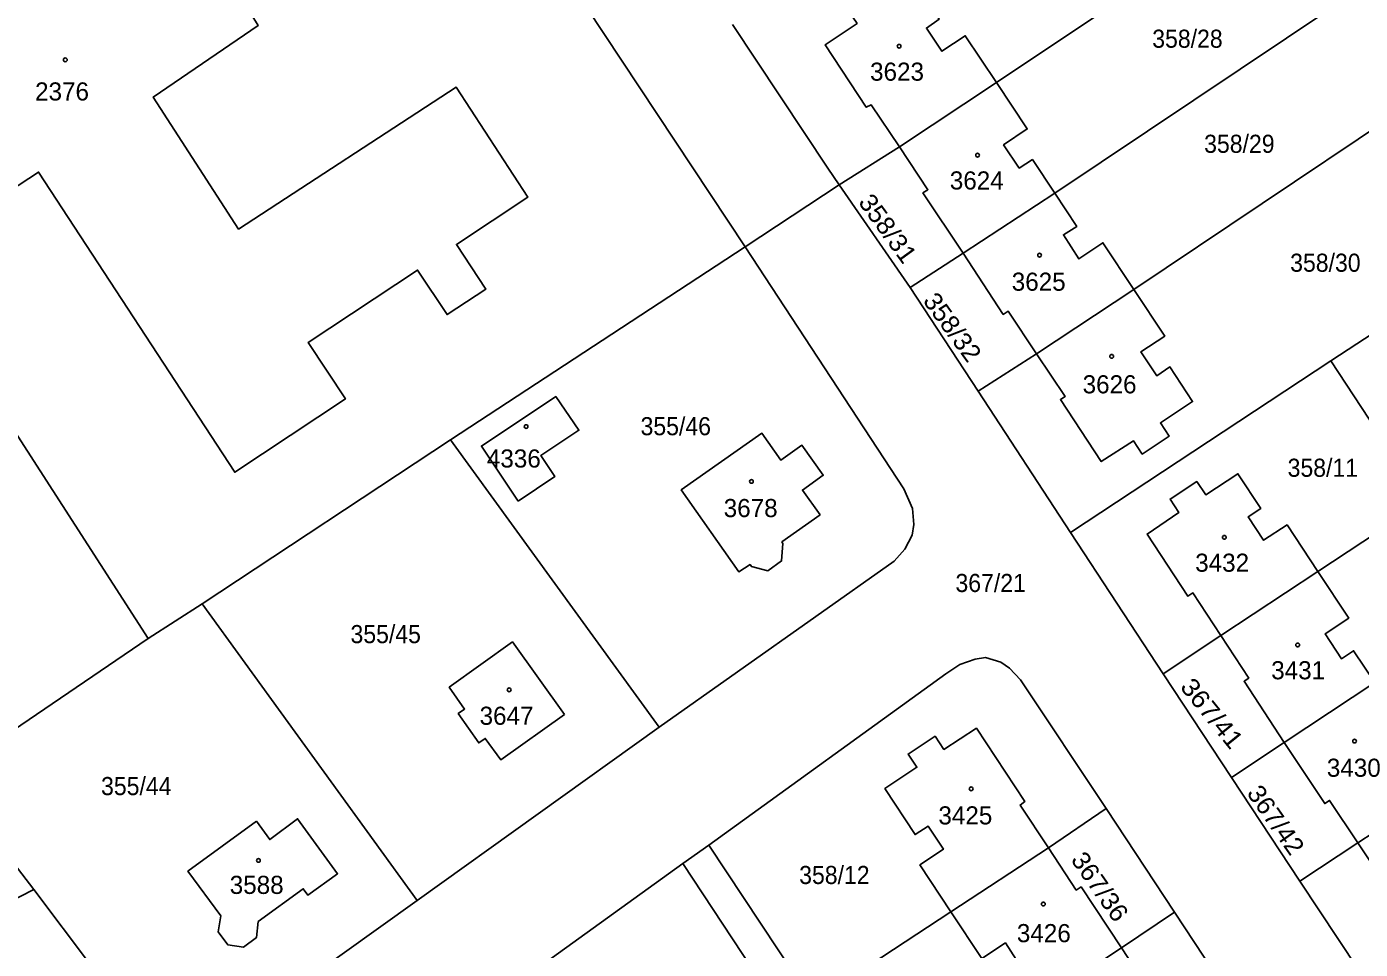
# Model space of a CAD drawing. Extents: x -679733 to -673243, y -1075091 to -1066557.
# Drawn here: x -675861.3 to -675736.2, y -1072766.7 to -1072680.1 of the extents above; entities that cross this region are included whole.
import ezdxf
from ezdxf.enums import TextEntityAlignment as Align

# ---------------------------------------------------------------- set-up
doc = ezdxf.new("R2010")
doc.units = 0
doc.header["$LTSCALE"] = 0.68
doc.layers.add('1', color=7, linetype='Continuous', lineweight=25)
doc.layers.add('5', color=7, linetype='Continuous', lineweight=25)
doc.layers.add('2', color=7, linetype='Continuous')

msp = doc.modelspace()

# ---------------------------------------------------------------- linework, layer by layer
at = {"layer": '1'}
for p, q in [((-675770.31, -1072685.33), (-675735.9, -1072662.3)), ((-675757.42, -1072704.75), (-675724.26, -1072682.51)), ((-675779.41, -1072691.37), (-675770.31, -1072685.33)), ((-675785.07, -1072694.94), (-675779.41, -1072691.37)), ((-675793.88, -1072700.75), (-675785.07, -1072694.94)), ((-675773.42, -1072701.34), (-675764.83, -1072695.71)), ((-675716.1, -1072696.47), (-675738.93, -1072711.46)), ((-675778.4, -1072704.56), (-675773.42, -1072701.34)), ((-675766.54, -1072710.8), (-675757.42, -1072704.75)), ((-675766.54, -1072710.8), (-675772.03, -1072714.3)), ((-675801.96, -1072745.82), (-675821.51, -1072718.87)), ((-675749.25, -1072737.23), (-675740.15, -1072731.22)), ((-675824.66, -1072762.08), (-675844.82, -1072734.25)), ((-675868.82, -1072750.37), (-675849.89, -1072737.5)), ((-675749.25, -1072737.23), (-675754.67, -1072740.83)), ((-675748.27, -1072750.54), (-675743.3, -1072747.25)), ((-675727.29, -1072750.66), (-675736.41, -1072756.69)), ((-675760.01, -1072753.46), (-675765.43, -1072757.13)), ((-675774.59, -1072763.14), (-675765.43, -1072757.13)), ((-675736.41, -1072756.69), (-675741.85, -1072760.26)), ((-675774.59, -1072763.14), (-675787.54, -1072771.64)), ((-675758.58, -1072766.54), (-675753.6, -1072763.19)), ((-675767.08, -1072772.15), (-675758.58, -1072766.54))]:
    msp.add_line(p, q, dxfattribs=at)
for points in [[(-675883.79, -1072684.91), (-675866.89, -1072711.12), (-675849.89, -1072737.5), (-675844.82, -1072734.25), (-675821.51, -1072718.87), (-675793.88, -1072700.75), (-675830.26, -1072645.77)], [(-675847.47, -1072667.16), (-675839.57, -1072679.99), (-675849.4, -1072686.69), (-675841.4, -1072699.09), (-675820.99, -1072685.76), (-675814.27, -1072696.09), (-675820.97, -1072700.52), (-675818.2, -1072704.71), (-675821.84, -1072707.11), (-675824.6, -1072702.93), (-675834.87, -1072709.72), (-675831.37, -1072715.02), (-675841.76, -1072721.9), (-675860.16, -1072693.73), (-675870.46, -1072700.46), (-675878.83, -1072687.64), (-675889.34, -1072670.21)], [(-675770.31, -1072685.33), (-675767.41, -1072689.69), (-675769.63, -1072691.18), (-675768.16, -1072693.36), (-675766.93, -1072692.56), (-675764.83, -1072695.71), (-675730.05, -1072672.42)], [(-675779.41, -1072691.37), (-675782.07, -1072687.41), (-675782.52, -1072687.65), (-675786.38, -1072681.81), (-675783.38, -1072679.79), (-675784.18, -1072678.59), (-675781.68, -1072676.91), (-675780.83, -1072678.13), (-675777.83, -1072676.13), (-675775.68, -1072679.39), (-675776.87, -1072680.22), (-675775.42, -1072682.4), (-675773.23, -1072680.94), (-675770.31, -1072685.33)], [(-675785.07, -1072694.94), (-675786.13, -1072693.37), (-675795.06, -1072679.9)], [(-675773.42, -1072701.34), (-675777.2, -1072695.69), (-675776.74, -1072695.39), (-675779.41, -1072691.37)], [(-675754.67, -1072740.83), (-675763.37, -1072727.54), (-675772.03, -1072714.3), (-675778.4, -1072704.56), (-675785.07, -1072694.94)], [(-675764.83, -1072695.71), (-675762.77, -1072698.83), (-675764.02, -1072699.62), (-675762.57, -1072701.88), (-675760.31, -1072700.37), (-675757.42, -1072704.75)], [(-675870.24, -1072767.69), (-675863.22, -1072762.39), (-675860.6, -1072761.04), (-675868.82, -1072750.37), (-675887.64, -1072725.37), (-675906.75, -1072700.57)], [(-675793.88, -1072700.75), (-675778.99, -1072723.46), (-675778.19, -1072725.29), (-675778.06, -1072726.79), (-675778.21, -1072727.8), (-675778.91, -1072729.11), (-675779.89, -1072730.24), (-675801.96, -1072745.82), (-675824.66, -1072762.08)], [(-675766.54, -1072710.8), (-675769.2, -1072706.79), (-675769.67, -1072707.09), (-675773.42, -1072701.34)], [(-675757.42, -1072704.75), (-675754.51, -1072709.12), (-675756.75, -1072710.59), (-675755.27, -1072712.84), (-675754.03, -1072712.01), (-675751.9, -1072715.27), (-675754.92, -1072717.27), (-675754.11, -1072718.52), (-675756.62, -1072720.19), (-675757.45, -1072718.95), (-675760.47, -1072720.9), (-675764.31, -1072715.09), (-675763.87, -1072714.8), (-675766.54, -1072710.8)], [(-675730.24, -1072724.68), (-675738.93, -1072711.46), (-675763.37, -1072727.54)], [(-675740.15, -1072731.22), (-675743.04, -1072726.84), (-675745.25, -1072728.29), (-675746.7, -1072726.09), (-675745.51, -1072725.3), (-675747.66, -1072722.04), (-675750.67, -1072724.02), (-675751.52, -1072722.78), (-675754.02, -1072724.42), (-675753.21, -1072725.69), (-675756.18, -1072727.7), (-675752.35, -1072733.53), (-675751.87, -1072733.23), (-675749.25, -1072737.23)], [(-675723.86, -1072734.38), (-675730.24, -1072724.68), (-675740.15, -1072731.22)], [(-675734.81, -1072741.63), (-675736.8, -1072738.65), (-675737.95, -1072739.4), (-675739.46, -1072737.06), (-675737.25, -1072735.59), (-675740.15, -1072731.22)], [(-675749.25, -1072737.23), (-675746.63, -1072741.22), (-675747.08, -1072741.52), (-675743.3, -1072747.25)], [(-675797.28, -1072756.88), (-675775.04, -1072740.81), (-675773.74, -1072739.94), (-675772.31, -1072739.44), (-675771.32, -1072739.3), (-675769.88, -1072739.72), (-675769.07, -1072740.28), (-675768.06, -1072741.39), (-675760.01, -1072753.46), (-675753.6, -1072763.19), (-675747.19, -1072772.92)], [(-675732.75, -1072774), (-675741.85, -1072760.26), (-675748.27, -1072750.54), (-675754.67, -1072740.83)], [(-675727.29, -1072750.66), (-675730.2, -1072746.29), (-675732.4, -1072747.72), (-675733.92, -1072745.42), (-675732.82, -1072744.66), (-675734.81, -1072741.63), (-675743.3, -1072747.25)], [(-675765.43, -1072757.13), (-675768.08, -1072753.13), (-675767.65, -1072752.81), (-675772.19, -1072745.92), (-675775.23, -1072747.91), (-675776.06, -1072746.68), (-675778.59, -1072748.34), (-675777.77, -1072749.58), (-675780.77, -1072751.58), (-675777.94, -1072755.9), (-675776.72, -1072755.11), (-675775.28, -1072757.28), (-675777.48, -1072758.74), (-675774.59, -1072763.14)], [(-675743.3, -1072747.25), (-675739.5, -1072753), (-675739.05, -1072752.7), (-675736.41, -1072756.69)], [(-675736.41, -1072756.69), (-675733.75, -1072760.66), (-675734.21, -1072760.96), (-675730.34, -1072766.83), (-675727.34, -1072764.84), (-675726.49, -1072766.08), (-675724, -1072764.4), (-675724.82, -1072763.19), (-675721.8, -1072761.18), (-675723.98, -1072757.91), (-675725.17, -1072758.69), (-675726.61, -1072756.51), (-675724.41, -1072755.04), (-675727.29, -1072750.66)], [(-675869.77, -1072809.11), (-675862.44, -1072803.82), (-675855.09, -1072798.52), (-675847.85, -1072793.29), (-675840.6, -1072788.06), (-675833.18, -1072782.72), (-675826, -1072777.54), (-675818.59, -1072772.21), (-675811.39, -1072767.03), (-675799.71, -1072758.62), (-675797.28, -1072756.88)], [(-675833.37, -1072830.85), (-675824.12, -1072823.38), (-675815.22, -1072816.19), (-675806.1, -1072808.83), (-675797.06, -1072801.52), (-675777.99, -1072786.12), (-675781.1, -1072781.4), (-675787.54, -1072771.64), (-675797.28, -1072756.88)], [(-675758.58, -1072766.54), (-675762.36, -1072760.81), (-675762.82, -1072761.11), (-675765.43, -1072757.13)], [(-675799.71, -1072758.62), (-675781.98, -1072785.51), (-675792.11, -1072793.7)], [(-675824.66, -1072762.08), (-675845.53, -1072777.03), (-675846.48, -1072777.32), (-675847.48, -1072777.27), (-675848.4, -1072776.88), (-675849.8, -1072775.44), (-675860.6, -1072761.04)], [(-675774.59, -1072763.14), (-675771.68, -1072767.54), (-675769.47, -1072766.07), (-675767.94, -1072768.39), (-675769.07, -1072769.13), (-675767.08, -1072772.15)], [(-675752.62, -1072776.58), (-675755.26, -1072772.58), (-675754.81, -1072772.26), (-675758.58, -1072766.54)]]:
    msp.add_lwpolyline(points, dxfattribs=at)
for points in [[(-675815.17, -1072724.6), (-675818.62, -1072719.44), (-675811.65, -1072714.8), (-675809.47, -1072717.96), (-675813.06, -1072720.34), (-675811.74, -1072722.31)], [(-675786.85, -1072725.89), (-675790.43, -1072728.44), (-675790.34, -1072728.59), (-675790.46, -1072730.22), (-675791.76, -1072731.14), (-675793.29, -1072730.76), (-675793.41, -1072730.57), (-675794.46, -1072731.26), (-675799.88, -1072723.56), (-675792.31, -1072718.24), (-675790.53, -1072720.77), (-675788.55, -1072719.37), (-675786.56, -1072722.19), (-675788.51, -1072723.57)], [(-675810.82, -1072744.63), (-675816.8, -1072748.88), (-675818.26, -1072746.87), (-675818.87, -1072747.3), (-675820.8, -1072744.55), (-675820.2, -1072744.13), (-675821.64, -1072742.07), (-675815.71, -1072737.83)], [(-675839.73, -1072754.65), (-675838.47, -1072756.37), (-675835.87, -1072754.42), (-675832.12, -1072759.57), (-675834.9, -1072761.59), (-675835.34, -1072760.99), (-675839.56, -1072764.07), (-675839.72, -1072765.57), (-675840.93, -1072766.46), (-675842.42, -1072766.24), (-675843.3, -1072765.04), (-675843.08, -1072763.53), (-675846.15, -1072759.34)]]:
    msp.add_lwpolyline(points, close=True, dxfattribs=at)
at = {"layer": '5'}
for centre in [(-675779.4368, -1072681.9292), (-675857.6568, -1072683.1992), (-675772.0768, -1072692.1492), (-675766.2568, -1072701.5292), (-675759.4968, -1072711.0292), (-675814.4268, -1072717.6192), (-675793.2868, -1072722.7592), (-675748.9268, -1072728.0092), (-675742.0468, -1072738.1092), (-675816.0168, -1072742.3192), (-675736.7068, -1072747.1292), (-675772.6768, -1072751.6092), (-675839.5368, -1072758.3292), (-675765.9068, -1072762.4192)]:
    msp.add_circle(centre, 0.175, dxfattribs=at)

# ---------------------------------------------------------------- texts
at = {"layer": '2', "width": 0.95}
for s, p in [('358/28', (-675755.69, -1072682.07)), ('358/29', (-675750.82, -1072691.93)), ('358/30', (-675742.75, -1072703.09)), ('355/46', (-675803.69, -1072718.43)), ('358/11', (-675742.99, -1072722.33)), ('367/21', (-675774.15, -1072733.14)), ('355/45', (-675830.9, -1072737.94)), ('355/44', (-675854.3, -1072752.2)), ('358/12', (-675788.81, -1072760.54))]:
    msp.add_text(s, height=1.7, dxfattribs=at).set_placement(p)
at = {"layer": '2'}
for s, p in [('3623', (-675782.16, -1072685.16)), ('2376', (-675860.49, -1072687.019)), ('3624', (-675774.68, -1072695.37)), ('3625', (-675768.87, -1072704.87)), ('3626', (-675762.22, -1072714.499)), ('3678', (-675795.89, -1072726.11)), ('3432', (-675751.66, -1072731.239)), ('3431', (-675744.53, -1072741.33)), ('3647', (-675818.79, -1072745.6)), ('3430', (-675739.31, -1072750.479)), ('3425', (-675775.75, -1072754.95)), ('3588', (-675842.23, -1072761.47)), ('3426', (-675768.39, -1072765.999))]:
    msp.add_text(s, height=1.7, dxfattribs=at).set_placement(p)
for s, rotation, width, p in [('358/31', 306, 1.05, (-675783.327, -1072696.569)), ('358/32', 306, 1.05, (-675777.267, -1072705.829)), ('367/41', 309, 1.1, (-675753.15, -1072742.084)), ('367/42', 305, 1.05, (-675746.886, -1072752.017)), ('367/36', 305, 1.05, (-675763.386, -1072758.277))]:
    msp.add_text(s, height=1.7, rotation=rotation, dxfattribs=dict(at, width=width)).set_placement(p)
msp.add_text('4336', height=1.7, dxfattribs=at).set_placement((-675815.58, -1072721.46), align=Align.CENTER)

doc.saveas('drawing.dxf')
